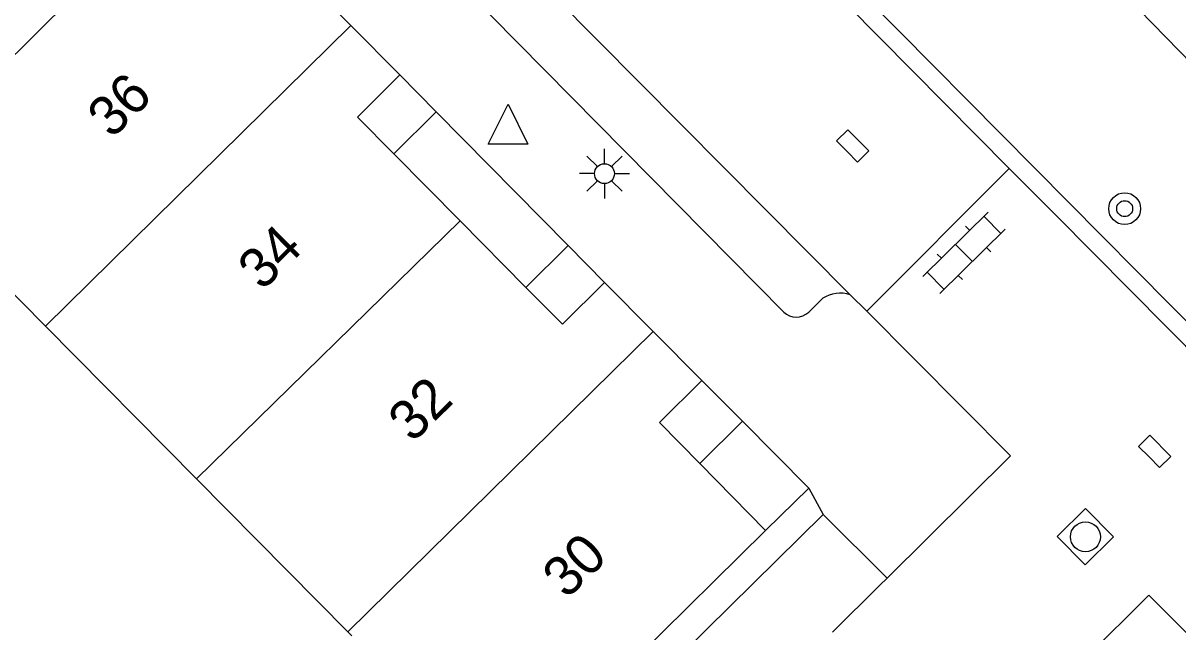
# Model space of a CAD drawing. Extents: x 128000 to 131008, y 398996 to 402500.
# Drawn here: x 129458.44 to 129487.41, y 399457.15 to 399472.43 of the extents above; entities that cross this region are included whole.
import ezdxf

# ---------------------------------------------------------------- set-up
doc = ezdxf.new("R2010")
doc.units = 0
for name, color, linetype in [('gg-anno-huisnummerreeks BGT', 7, 'Continuous'), ('gg-bbg-hoofdgebouw', 7, 'Continuous'), ('gg-bbg-luifel en loopbrug', 7, 'Continuous'), ('gg-bbg-tussenscheiding', 7, 'Continuous'), ('gg-knt-onverhard', 7, 'Continuous'), ('gg-knt-verharding', 7, 'Continuous'), ('gg-knt-verharding nz', 7, 'Continuous'), ('gt-grn-weggrens', 7, 'Continuous'), ('gt-symb-boom', 7, 'Continuous'), ('gt-symb-klinker verharding', 7, 'Continuous'), ('gt-symb-kolk', 7, 'Continuous'), ('gt-symb-lichtmast', 7, 'Continuous'), ('gt-symb-rioolschacht', 7, 'Continuous'), ('gt-symb-waterafsluiter', 7, 'Continuous')]:
    doc.layers.add(name, color=color, linetype=linetype)

# ---------------------------------------------------------------- blocks, each defined once
blk = doc.blocks.new('gt0-WAFSL')
at = {"layer": 'gt-symb-waterafsluiter'}
for p, q in [((-0.5, -0.333), (0, 0.667)), ((0, 0.667), (0.5, -0.333)), ((0.5, -0.333), (-0.5, -0.333))]:
    blk.add_line(p, q, dxfattribs=at)
blk = doc.blocks.new('gt0-LMAST')
at = {"layer": 'gt-symb-lichtmast'}
for p, q in [((-0.005, 0.246), (-0.005, 0.621)), ((-0.182, 0.173), (-0.447, 0.438)), ((0.172, 0.173), (0.437, 0.438)), ((-0.255, -0.004), (-0.63, -0.004)), ((-0.182, -0.181), (-0.447, -0.446)), ((-0.005, -0.254), (-0.005, -0.629)), ((0.437, -0.446), (0.172, -0.181)), ((0.245, -0.004), (0.62, -0.004))]:
    blk.add_line(p, q, dxfattribs=at)
blk.add_circle((-0.005, -0.004), 0.25, dxfattribs=at)
blk = doc.blocks.new('gt0-KOLK')
at = {"layer": 'gt-symb-kolk'}
blk.add_lwpolyline([(0, 0), (0.375, 0), (0.375, 0.4), (-0.375, 0.4), (-0.375, 0), (0, 0)], dxfattribs=at)
blk = doc.blocks.new('gt0-KL1')
at = {"layer": 'gt-symb-klinker verharding'}
for p, q in [((-1.15, 0.3), (1.15, 0.3)), ((-1, -0.3), (-1, 0.3)), ((-0.5, 0.3), (-0.5, 0.45)), ((0, -0.3), (0, 0.3)), ((0.5, 0.3), (0.5, 0.45)), ((1, -0.3), (1, 0.3)), ((-1.15, -0.3), (1.15, -0.3)), ((-0.5, -0.45), (-0.5, -0.3)), ((0.5, -0.45), (0.5, -0.3))]:
    blk.add_line(p, q, dxfattribs=at)
blk = doc.blocks.new('gt0-BOOM')
at = {"layer": 'gt-symb-boom'}
for radius in [0.4, 0.2]:
    blk.add_circle((0, 0), radius, dxfattribs=at)
blk = doc.blocks.new('gt0-RS')
at = {"layer": 'gt-symb-rioolschacht'}
blk.add_lwpolyline([(-0.5, -0.5), (0.5, -0.5), (0.5, 0.5), (-0.5, 0.5)], close=True, dxfattribs=at)
blk.add_circle((0, 0), 0.375, dxfattribs=at)

msp = doc.modelspace()

# ---------------------------------------------------------------- linework, layer by layer
at = {"layer": 'gg-bbg-hoofdgebouw'}
for p, q in [((129465.43, 399473.62), (129466.667, 399472.367)), ((129466.667, 399472.367), (129467.89, 399471.13)), ((129467.744, 399469.145), (129469.409, 399467.461)), ((129459.003, 399464.822), (129455.213, 399468.653)), ((129469.409, 399467.461), (129471.056, 399465.795)), ((129473.03, 399465.92), (129474.25, 399464.69)), ((129462.797, 399460.987), (129459.003, 399464.822)), ((129474.25, 399464.69), (129475.47, 399463.46)), ((129475.416, 399461.375), (129477.07, 399459.69)), ((129466.591, 399457.151), (129462.797, 399460.987)), ((129477.07, 399459.69), (129470.49, 399453.21)), ((129466.692, 399457.049), (129466.591, 399457.151))]:
    msp.add_line(p, q, dxfattribs=at)
for points in [[(129467.89, 399471.13), (129466.83, 399470.07), (129467.744, 399469.145)], [(129471.056, 399465.795), (129471.97, 399464.87), (129473.03, 399465.92)], [(129475.47, 399463.46), (129474.41, 399462.4), (129475.416, 399461.375)]]:
    msp.add_lwpolyline(points, dxfattribs=at)
at = {"layer": 'gg-bbg-luifel en loopbrug'}
for p, q in [((129468.806, 399470.201), (129467.89, 399471.13)), ((129467.744, 399469.145), (129468.806, 399470.201)), ((129471.056, 399465.795), (129472.115, 399466.847)), ((129473.03, 399465.92), (129472.115, 399466.847)), ((129476.485, 399462.437), (129475.47, 399463.46)), ((129475.416, 399461.375), (129476.485, 399462.437))]:
    msp.add_line(p, q, dxfattribs=at)
at = {"layer": 'gg-bbg-tussenscheiding'}
for p, q in [((129455.213, 399468.653), (129461.791, 399475.154)), ((129459.003, 399464.822), (129466.667, 399472.367)), ((129462.797, 399460.987), (129469.409, 399467.461)), ((129466.591, 399457.151), (129474.25, 399464.69))]:
    msp.add_line(p, q, dxfattribs=at)
at = {"layer": 'gg-knt-onverhard'}
msp.add_lwpolyline([(129493.119, 399465.911), (129478.761, 399480.643), (129466.183, 399493.449), (129454.067, 399505.685), (129441.297, 399518.663), (129431.324, 399528.527)], dxfattribs=at)
at = {"layer": 'gg-knt-verharding'}
for p, q in [((129489.875, 399462.66), (129428.06, 399525.21)), ((129472.115, 399466.847), (129468.806, 399470.201)), ((129479.605, 399465.194), (129483.178, 399468.78)), ((129483.178, 399468.78), (129484.357, 399467.598)), ((129478.506, 399465.522), (129478.151, 399465.174)), ((129479.605, 399465.194), (129479.189, 399465.611)), ((129480.785, 399464.01), (129479.605, 399465.194)), ((129478.152, 399460.756), (129476.485, 399462.437)), ((129477.07, 399459.69), (129478.152, 399460.756)), ((129480.116, 399458.495), (129478.51, 399460.091)), ((129479.936, 399458.317), (129480.116, 399458.495)), ((129478.744, 399457.144), (129479.936, 399458.317))]:
    msp.add_line(p, q, dxfattribs=at)
for points in [[(129483.178, 399468.78), (129452.291, 399500), (129432.254, 399520.225)], [(129477.525, 399465.176), (129447.504, 399495.591), (129448.532, 399496.545)], [(129478.51, 399460.091), (129466.799, 399448.537), (129468.389, 399446.945)]]:
    msp.add_lwpolyline(points, dxfattribs=at)
for centre, radius, start, end in [((129478.94, 399464.856), 0.795, 71.7527, 123.0958), ((129477.839, 399465.501), 0.452, 225.9569, 313.677)]:
    msp.add_arc(centre, radius, start, end, dxfattribs=at)
at = {"layer": 'gg-knt-verharding nz'}
msp.add_line((129448.532, 399496.545), (129479.189, 399465.611), dxfattribs=at)
at = {"layer": 'gt-grn-weggrens'}
for p, q in [((129484.357, 399467.598), (129489.554, 399462.341)), ((129483.21, 399461.569), (129480.785, 399464.01)), ((129480.116, 399458.495), (129483.21, 399461.569)), ((129478.152, 399460.756), (129478.51, 399460.091)), ((129483.406, 399454.814), (129486.685, 399458.072)), ((129490.366, 399454.367), (129486.685, 399458.072))]:
    msp.add_line(p, q, dxfattribs=at)

# ---------------------------------------------------------------- block references
at = {"layer": 'gt-symb-boom'}
msp.add_blockref('gt0-BOOM', (129486.075, 399467.77), dxfattribs=at)
at = {"layer": 'gt-symb-klinker verharding', "rotation": 44.51376743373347}
msp.add_blockref('gt0-KL1', (129482.045, 399466.661), dxfattribs=at)
at = {"layer": 'gt-symb-kolk'}
for p, rotation in [((129479.111, 399469.203), -45.28343970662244), ((129486.688, 399461.538), -45.324159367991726)]:
    msp.add_blockref('gt0-KOLK', p, dxfattribs=dict(at, rotation=rotation))
at = {"layer": 'gt-symb-lichtmast'}
msp.add_blockref('gt0-LMAST', (129473.031, 399468.653), dxfattribs=at)
at = {"layer": 'gt-symb-rioolschacht', "rotation": -45.324159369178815}
msp.add_blockref('gt0-RS', (129485.091, 399459.535), dxfattribs=at)
at = {"layer": 'gt-symb-waterafsluiter'}
msp.add_blockref('gt0-WAFSL', (129470.608, 399469.726), dxfattribs=at)

# ---------------------------------------------------------------- texts
at = {"layer": 'gg-anno-huisnummerreeks BGT'}
for s, rotation, p in [('36', 44.8, (129460.673, 399469.504)), ('34', 44.7, (129464.446, 399465.688)), ('32', 44.7, (129468.216, 399461.873)), ('30', 44.4, (129472.082, 399457.952))]:
    msp.add_text(s, height=1, rotation=rotation, dxfattribs=at).set_placement(p)

doc.saveas('drawing.dxf')
